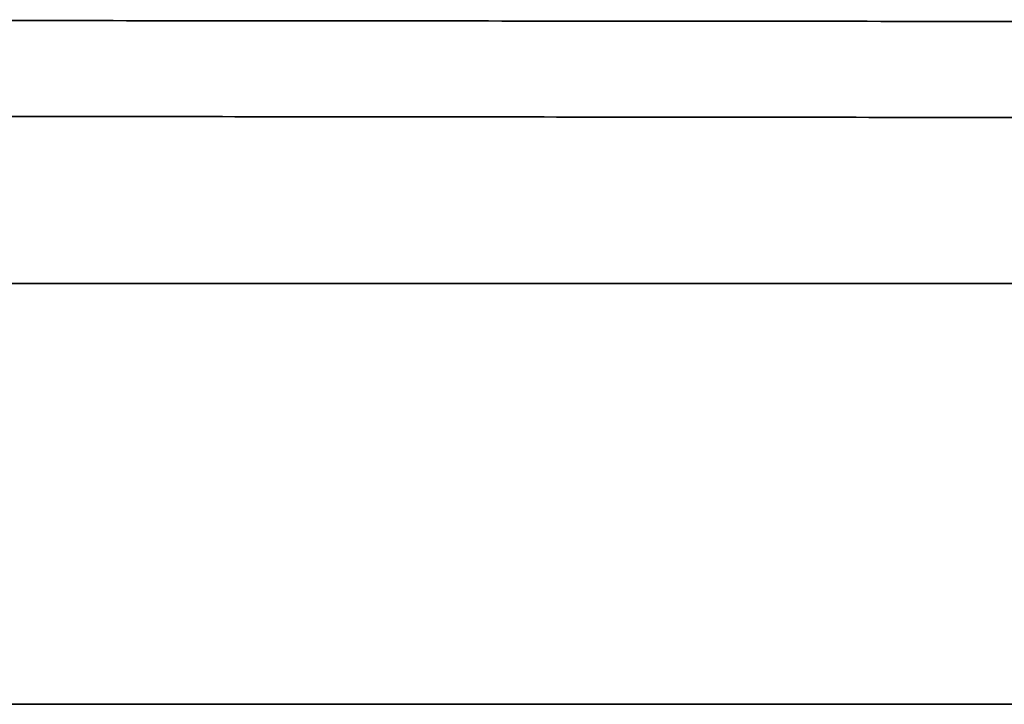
# Model space of a CAD drawing. Header units: millimetres. Extents: x -53858 to 733, y -20463 to 1307.
# Tile 517 of 656: x -51754.16 to -51753.693, y -15909.132 to -15908.807. Entities that reach past the tile are written whole.
import ezdxf

# ---------------------------------------------------------------- set-up
doc = ezdxf.new("R2010")
doc.units = ezdxf.units.MM
doc.layers.add('_HVAC_urzadzenia', color=251, linetype='Continuous', lineweight=35)

# ---------------------------------------------------------------- blocks, each defined once
blk = doc.blocks.new('A$C41852E73')
at = {"linetype": 'Continuous'}
for p, q in [((50.57888, 5.89214), (37.79629, 5.89214)), ((50.84394, 5.69246), (39.72438, 5.69246))]:
    blk.add_line(p, q, dxfattribs=at)
for points, knots in [([(40.77019, 6.01743), (40.80468, 6.0174), (40.90502, 6.01731), (41.07275, 6.01716), (41.27433, 6.01698), (41.4782, 6.0168), (41.68422, 6.01662), (41.89229, 6.01644), (42.10227, 6.01626), (42.31405, 6.01607), (42.52749, 6.01589), (42.74247, 6.01571), (42.95886, 6.01552), (43.17653, 6.01534), (43.39536, 6.01516), (43.61522, 6.01497), (43.83597, 6.01479), (44.05748, 6.01461), (44.27963, 6.01443), (44.50227, 6.01425), (44.72529, 6.01407), (44.94854, 6.01389), (45.17189, 6.01371), (45.39522, 6.01353), (45.61838, 6.01335), (45.84125, 6.01318), (46.0637, 6.013), (46.28558, 6.01283), (46.50678, 6.01266), (46.72716, 6.01249), (46.94658, 6.01232), (47.1623, 6.01216), (47.30444, 6.01205), (47.37401, 6.012)], [0, 0, 0, 0, 0.01726, 0.050057, 0.082855, 0.115652, 0.14845, 0.181247, 0.214045, 0.246842, 0.27964, 0.312437, 0.345235, 0.378033, 0.41083, 0.443628, 0.476425, 0.509223, 0.54202, 0.574818, 0.607615, 0.640413, 0.67321, 0.706008, 0.738805, 0.771603, 0.8044, 0.837198, 0.869995, 0.902793, 0.93559, 0.968388, 1, 1, 1, 1]), ([(39.61045, 5.97332), (39.63778, 5.97329), (39.71751, 5.97319), (39.85183, 5.97303), (40.01484, 5.97284), (40.18126, 5.97265), (40.35096, 5.97246), (40.52385, 5.97227), (40.6998, 5.97207), (40.87869, 5.97188), (41.06042, 5.97169), (41.24485, 5.97149), (41.43187, 5.9713), (41.62134, 5.9711), (41.81316, 5.97091), (42.00718, 5.97072), (42.20327, 5.97052), (42.40132, 5.97033), (42.60119, 5.97014), (42.80274, 5.96994), (43.00584, 5.96975), (43.21035, 5.96956), (43.41615, 5.96938), (43.62308, 5.96919), (43.83103, 5.969), (44.03984, 5.96882), (44.24938, 5.96864), (44.45951, 5.96845), (44.67009, 5.96828), (44.88099, 5.9681), (45.08835, 5.96793), (45.2436, 5.9678), (45.32846, 5.96773), (45.34668, 5.96772)], [0, 0, 0, 0, 0.0177, 0.051332, 0.084966, 0.118599, 0.152232, 0.185865, 0.219498, 0.253131, 0.286765, 0.320398, 0.354031, 0.387664, 0.421297, 0.45493, 0.488563, 0.522196, 0.555829, 0.589462, 0.623095, 0.656728, 0.690361, 0.723994, 0.757627, 0.79126, 0.824893, 0.858526, 0.892159, 0.925792, 0.959425, 0.991289, 1, 1, 1, 1])]:
    blk.add_open_spline(points, degree=3, knots=knots, dxfattribs=at)

msp = doc.modelspace()

# ---------------------------------------------------------------- block references
at = {"layer": '_HVAC_urzadzenia'}
msp.add_blockref('A$C41852E73', (-51795.39088, -15914.82437), dxfattribs=at)

doc.saveas('drawing.dxf')
